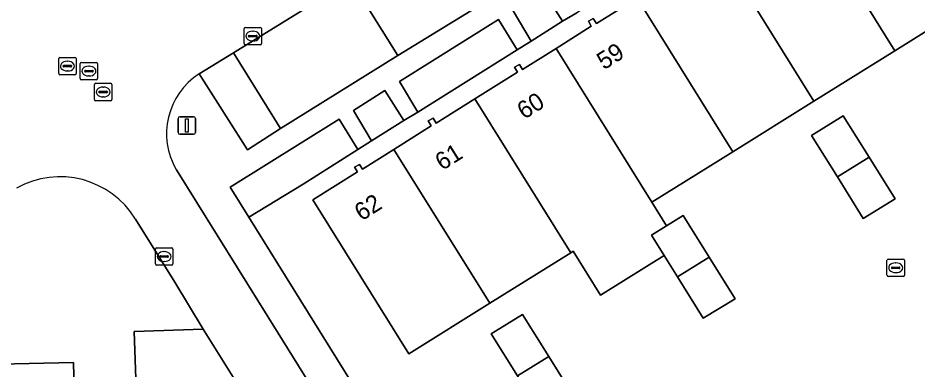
# Model space of a CAD drawing. Extents: x 159279 to 160377, y 384531 to 385888.
# Drawn here: x 159565 to 159616.5, y 385373 to 385393.1 of the extents above; entities that cross this region are included whole.
import ezdxf

# ---------------------------------------------------------------- set-up
doc = ezdxf.new("R2010")
doc.units = 0
for name, color, linetype in [('IMGEO_Erf', 7, 'Continuous'), ('IMGEO_Groenvoorziening', 7, 'Continuous'), ('IMGEO_Kolk', 7, 'Continuous'), ('IMGEO_Lichtmast', 7, 'Continuous'), ('IMGEO_Pand', 7, 'Continuous'), ('IMGEO_Pand_nummerreeks', 7, 'Continuous'), ('IMGEO_Parkeervlak_open', 7, 'Continuous'), ('IMGEO_Rijbaan_lokaal_open', 7, 'Continuous'), ('IMGEO_Rioolput', 7, 'Continuous'), ('IMGEO_Voetpad_open', 7, 'Continuous')]:
    doc.layers.add(name, color=color, linetype=linetype)

msp = doc.modelspace()

# ---------------------------------------------------------------- linework, layer by layer
at = {"layer": 'IMGEO_Erf'}
for points in [[(159618.299, 385406.825), (159615.233, 385404.838), (159614.425, 385404.357), (159612.653, 385403.242), (159611.823, 385402.754), (159606.026, 385399.124), (159605.217, 385398.626), (159603.488, 385397.537), (159602.685, 385397.049), (159596.937, 385393.44), (159596.126, 385392.953), (159594.332, 385391.818), (159593.53, 385391.325), (159587.842, 385387.757), (159587.041, 385387.276), (159585.193, 385386.115), (159584.403, 385385.615), (159581.276, 385383.634), (159578.171, 385381.737), (159603.097, 385341.65)], [(159619.789, 385394.155), (159615.151, 385391.265), (159610.512, 385388.375), (159605.874, 385385.485), (159601.236, 385382.595), (159602.079, 385381.242), (159603.029, 385381.833), (159604.515, 385379.462), (159606.012, 385377.074), (159604.172, 385375.956), (159602.696, 385378.331), (159601.942, 385379.544), (159598.3, 385377.276), (159596.734, 385379.79), (159596.597, 385379.705), (159591.959, 385376.815), (159587.321, 385373.925), (159581.834, 385382.737), (159584.379, 385384.33), (159584.213, 385384.611), (159584.5, 385384.764), (159584.679, 385384.486), (159586.475, 385385.617), (159588.605, 385386.959), (159588.438, 385387.246), (159588.718, 385387.406), (159588.898, 385387.12), (159591.113, 385388.507), (159593.55, 385390.034), (159593.377, 385390.328), (159593.652, 385390.486), (159593.834, 385390.199), (159595.751, 385391.398), (159597.771, 385392.661), (159597.602, 385392.957), (159597.878, 385393.114), (159598.06, 385392.822), (159600.39, 385394.286)]]:
    msp.add_lwpolyline(points, dxfattribs=at)
for points in [[(159613.333, 385381.672), (159611.857, 385384.047), (159610.38, 385386.422), (159612.19, 385387.549), (159613.676, 385385.178), (159615.173, 385382.79)], [(159595.337, 385373.771), (159596.844, 385371.345), (159595.031, 385370.248), (159593.539, 385372.658), (159592.047, 385375.067), (159593.841, 385376.178)]]:
    msp.add_lwpolyline(points, close=True, dxfattribs=at)
at = {"layer": 'IMGEO_Groenvoorziening'}
for points in [[(159588.467, 385398.112), (159584, 385395.308), (159586.7, 385390.996), (159591.213, 385393.765)], [(159594.332, 385391.818), (159596.126, 385392.953), (159595.062, 385394.659), (159593.291, 385393.538)], [(159593.53, 385391.325), (159592.467, 385393.05), (159586.797, 385389.507), (159587.842, 385387.757)], [(159577.283, 385391.144), (159575.334, 385389.941), (159578.099, 385385.588), (159579.982, 385386.809)], [(159585.193, 385386.115), (159587.041, 385387.276), (159585.961, 385388.984), (159584.163, 385387.847)], [(159581.276, 385383.634), (159584.403, 385385.615), (159583.33, 385387.349), (159577.095, 385383.467), (159578.171, 385381.737)]]:
    msp.add_lwpolyline(points, close=True, dxfattribs=at)
for points in [[(159571.718, 385371.954), (159571.613, 385375.211), (159575.546, 385375.339), (159573.925, 385378.018), (159571.683, 385381.626)], [(159562.201, 385373.298), (159568.132, 385373.423), (159568.197, 385371.059)]]:
    msp.add_lwpolyline(points, dxfattribs=at)
msp.add_arc((159567.357, 385378.983), 5.07, 31.4277, 119.3148, dxfattribs=at)
at = {"layer": 'IMGEO_Kolk'}
for p, q in [((159577.894, 385391.675), (159577.894, 385392.527)), ((159577.969, 385392.601), (159578.821, 385392.601)), ((159578.382, 385392.381), (159578.407, 385392.381)), ((159578.895, 385392.527), (159578.895, 385391.675)), ((159578.153, 385392.095), (159578.153, 385392.107)), ((159578.591, 385392.058), (159578.193, 385392.058)), ((159578.196, 385392.144), (159578.594, 385392.144)), ((159578.405, 385391.821), (159578.38, 385391.821)), ((159578.637, 385392.107), (159578.637, 385392.095)), ((159578.821, 385391.601), (159577.969, 385391.601)), ((159572.893, 385379.99), (159573.745, 385379.99)), ((159572.818, 385379.064), (159572.818, 385379.916)), ((159573.077, 385379.484), (159573.077, 385379.496)), ((159573.12, 385379.533), (159573.518, 385379.533)), ((159573.306, 385379.77), (159573.331, 385379.77)), ((159573.561, 385379.496), (159573.561, 385379.484)), ((159573.819, 385379.916), (159573.819, 385379.064)), ((159573.745, 385378.99), (159572.893, 385378.99)), ((159573.515, 385379.447), (159573.117, 385379.447)), ((159573.329, 385379.21), (159573.304, 385379.21)), ((159614.696, 385378.422), (159614.696, 385379.274)), ((159614.771, 385379.348), (159615.623, 385379.348)), ((159615.184, 385379.128), (159615.209, 385379.128)), ((159615.697, 385379.274), (159615.697, 385378.422)), ((159614.955, 385378.842), (159614.955, 385378.854)), ((159615.393, 385378.805), (159614.995, 385378.805)), ((159614.998, 385378.891), (159615.396, 385378.891)), ((159615.207, 385378.568), (159615.182, 385378.568)), ((159615.439, 385378.854), (159615.439, 385378.842)), ((159615.623, 385378.348), (159614.771, 385378.348))]:
    msp.add_line(p, q, dxfattribs=at)
for points in [[(159577.894, 385391.675), (159577.894, 385392.527)], [(159577.969, 385392.601), (159578.821, 385392.601)], [(159578.895, 385392.527), (159578.895, 385391.675)], [(159578.821, 385391.601), (159577.969, 385391.601)], [(159572.893, 385379.99), (159573.745, 385379.99)], [(159572.818, 385379.064), (159572.818, 385379.916)], [(159573.819, 385379.916), (159573.819, 385379.064)], [(159573.745, 385378.99), (159572.893, 385378.99)], [(159614.696, 385378.422), (159614.696, 385379.274)], [(159614.771, 385379.348), (159615.623, 385379.348)], [(159615.697, 385379.274), (159615.697, 385378.422)], [(159615.623, 385378.348), (159614.771, 385378.348)]]:
    msp.add_lwpolyline(points, dxfattribs=at)
for centre, radius, start, end in [((159577.971, 385392.525), 0.0765, 91.552, 178.448), ((159577.971, 385392.525), 0.0765, 91.552, 178.448), ((159578.819, 385392.525), 0.0765, 1.552, 88.448), ((159578.819, 385392.525), 0.0765, 1.552, 88.448), ((159578.193, 385392.104), 0.0403, 85.8775, 175.7526), ((159578.19, 385392.094), 0.0366, 178.938, 274.7102), ((159578.594, 385392.101), 0.043, 264.8664, 352.4533), ((159578.598, 385392.106), 0.0386, 1.7309, 96.639), ((159577.971, 385391.677), 0.0765, 181.552, 268.448), ((159577.971, 385391.677), 0.0765, 181.552, 268.448), ((159578.819, 385391.677), 0.0765, 271.552, 358.448), ((159578.819, 385391.677), 0.0765, 271.552, 358.448), ((159572.895, 385379.914), 0.0765, 91.552, 178.448), ((159572.895, 385379.914), 0.0765, 91.552, 178.448), ((159573.743, 385379.914), 0.0765, 1.552, 88.448), ((159573.743, 385379.914), 0.0765, 1.552, 88.448), ((159573.117, 385379.493), 0.0403, 85.8775, 175.7526), ((159573.114, 385379.483), 0.0366, 178.938, 274.7102), ((159573.518, 385379.49), 0.043, 264.8664, 352.4533), ((159573.522, 385379.495), 0.0386, 1.7309, 96.639), ((159572.895, 385379.066), 0.0765, 181.552, 268.448), ((159572.895, 385379.066), 0.0765, 181.552, 268.448), ((159573.743, 385379.066), 0.0765, 271.552, 358.448), ((159573.743, 385379.066), 0.0765, 271.552, 358.448), ((159614.773, 385379.272), 0.0765, 91.552, 178.448), ((159614.773, 385379.272), 0.0765, 91.552, 178.448), ((159615.621, 385379.272), 0.0765, 1.552, 88.448), ((159615.621, 385379.272), 0.0765, 1.552, 88.448), ((159614.995, 385378.851), 0.0403, 85.8775, 175.7526), ((159614.992, 385378.841), 0.0366, 178.938, 274.7102), ((159615.396, 385378.848), 0.043, 264.8664, 352.4533), ((159615.4, 385378.853), 0.0386, 1.7309, 96.639), ((159614.773, 385378.424), 0.0765, 181.552, 268.448), ((159614.773, 385378.424), 0.0765, 181.552, 268.448), ((159615.621, 385378.424), 0.0765, 271.552, 358.448), ((159615.621, 385378.424), 0.0765, 271.552, 358.448)]:
    msp.add_arc(centre, radius, start, end, dxfattribs=at)
for centre, major_axis, ratio, start_param, end_param in [((159578.381, 385392.101), (-0.387, 0.002), 0.722429, 4.712389, 7.853982), ((159578.406, 385392.101), (-0.39, 0.002), 0.717154, 1.570796, 4.712389), ((159573.305, 385379.49), (-0.387, 0.002), 0.722429, 4.712389, 7.853982), ((159573.33, 385379.49), (-0.39, 0.002), 0.717154, 1.570796, 4.712389), ((159615.183, 385378.848), (-0.387, 0.002), 0.722429, 4.712389, 7.853982), ((159615.208, 385378.848), (-0.39, 0.002), 0.717154, 1.570796, 4.712389)]:
    msp.add_ellipse(centre, major_axis=major_axis, ratio=ratio, start_param=start_param, end_param=end_param, dxfattribs=at)
at = {"layer": 'IMGEO_Lichtmast'}
for p, q in [((159574.117, 385386.588), (159574.117, 385387.388)), ((159574.117, 385387.388), (159574.117, 385386.588)), ((159574.217, 385387.488), (159575.007, 385387.488)), ((159575.007, 385387.488), (159574.217, 385387.488)), ((159575.107, 385387.388), (159575.107, 385386.588)), ((159575.107, 385386.588), (159575.107, 385387.388)), ((159575.007, 385386.488), (159574.217, 385386.488)), ((159574.217, 385386.488), (159575.007, 385386.488))]:
    msp.add_line(p, q, dxfattribs=at)
msp.add_lwpolyline([(159574.537, 385387.363), (159574.687, 385387.363), (159574.687, 385386.613), (159574.537, 385386.613), (159574.537, 385387.363)], dxfattribs=at)
for centre, start, end in [((159574.217, 385387.388), 90, 180), ((159574.217, 385387.388), 90, 180), ((159575.007, 385387.388), 0, 90), ((159575.007, 385387.388), 360, 90), ((159574.217, 385386.588), 180, 270), ((159574.217, 385386.588), 180, 270), ((159575.007, 385386.588), 270, 0), ((159575.007, 385386.588), 270, 0)]:
    msp.add_arc(centre, 0.1, start, end, dxfattribs=at)
at = {"layer": 'IMGEO_Pand'}
for points in [[(159614.291, 385402.979), (159612.139, 385401.63), (159611.958, 385401.92), (159611.741, 385401.79), (159611.928, 385401.501), (159610.412, 385400.559), (159609.657, 385400.082), (159615.151, 385391.265), (159619.789, 385394.155)], [(159609.657, 385400.082), (159607.211, 385398.538), (159607.028, 385398.831), (159606.761, 385398.672), (159606.936, 385398.382), (159605.024, 385397.183), (159610.512, 385388.375), (159615.151, 385391.265)], [(159605.024, 385397.183), (159602.988, 385395.906), (159602.806, 385396.199), (159602.534, 385396.036), (159602.721, 385395.75), (159600.39, 385394.286), (159605.874, 385385.485), (159610.512, 385388.375)], [(159600.39, 385394.286), (159598.06, 385392.822), (159597.878, 385393.114), (159597.602, 385392.957), (159597.771, 385392.661), (159595.751, 385391.398), (159601.236, 385382.595), (159605.874, 385385.485)], [(159595.751, 385391.398), (159593.834, 385390.199), (159593.652, 385390.486), (159593.377, 385390.328), (159593.55, 385390.034), (159591.113, 385388.507), (159596.597, 385379.705), (159596.734, 385379.79), (159598.3, 385377.276), (159601.942, 385379.544), (159601.219, 385380.706), (159602.079, 385381.242), (159601.236, 385382.595)], [(159591.113, 385388.507), (159588.898, 385387.12), (159588.718, 385387.406), (159588.438, 385387.246), (159588.605, 385386.959), (159586.475, 385385.617), (159591.959, 385376.815), (159596.597, 385379.705)], [(159610.38, 385386.422), (159611.857, 385384.047), (159613.676, 385385.178), (159612.19, 385387.549)], [(159586.475, 385385.617), (159584.679, 385384.486), (159584.5, 385384.764), (159584.213, 385384.611), (159584.379, 385384.33), (159581.834, 385382.737), (159587.321, 385373.925), (159591.959, 385376.815)], [(159613.676, 385385.178), (159611.857, 385384.047), (159613.333, 385381.672), (159615.173, 385382.79)], [(159603.029, 385381.833), (159602.079, 385381.242), (159601.219, 385380.706), (159601.942, 385379.544), (159602.696, 385378.331), (159604.515, 385379.462)], [(159604.515, 385379.462), (159602.696, 385378.331), (159604.172, 385375.956), (159606.012, 385377.074)], [(159592.047, 385375.067), (159593.539, 385372.658), (159595.337, 385373.771), (159593.841, 385376.178)], [(159595.337, 385373.771), (159593.539, 385372.658), (159595.031, 385370.248), (159596.844, 385371.345)]]:
    msp.add_lwpolyline(points, close=True, dxfattribs=at)
at = {"layer": 'IMGEO_Parkeervlak_open'}
for points in [[(159586.7, 385390.996), (159584, 385395.308), (159577.283, 385391.144), (159579.982, 385386.809)], [(159575.546, 385375.339), (159571.613, 385375.211), (159571.718, 385371.954), (159573.183, 385371.973), (159573.27, 385369.416), (159574.744, 385369.461), (159574.84, 385366.903), (159576.201, 385366.921), (159576.289, 385364.602), (159582.127, 385364.81)], [(159562.201, 385373.298), (159567.323, 385365.147), (159571.242, 385365.295), (159571.134, 385368.581), (159569.625, 385368.535), (159569.538, 385371.09), (159568.197, 385371.059), (159568.132, 385373.423)]]:
    msp.add_lwpolyline(points, close=True, dxfattribs=at)
at = {"layer": 'IMGEO_Rijbaan_lokaal_open'}
for points in [[(159575.334, 385389.941), (159577.283, 385391.144), (159584, 385395.308), (159588.467, 385398.112), (159597.442, 385403.674), (159601.486, 385406.201), (159610.422, 385411.774), (159611.731, 385412.583), (159608.104, 385417.162), (159595.737, 385409.456), (159594.718, 385408.821), (159586.072, 385403.434), (159585.051, 385402.798), (159580.845, 385400.177), (159579.812, 385399.534), (159572.286, 385394.844)], [(159597.608, 385346.585), (159594.972, 385350.822), (159574.018, 385384.446)], [(159571.683, 385381.626), (159573.925, 385378.018), (159575.546, 385375.339), (159582.127, 385364.81), (159583.549, 385362.552), (159590.116, 385351.973), (159591.531, 385349.672), (159598.131, 385339.143), (159598.867, 385337.949), (159599.289, 385338.209), (159600.372, 385336.757), (159600.453, 385336.627), (159603.728, 385338.622), (159603.631, 385338.78), (159602.195, 385341.102)]]:
    msp.add_lwpolyline(points, dxfattribs=at)
for centre, radius, start, end in [((159577.537, 385386.508), 4.079, 122.6945, 210.3692), ((159567.357, 385378.983), 5.07, 31.4277, 119.3148)]:
    msp.add_arc(centre, radius, start, end, dxfattribs=at)
at = {"layer": 'IMGEO_Rioolput'}
for p, q in [((159567.284, 385389.96), (159567.284, 385390.812)), ((159567.359, 385390.886), (159568.211, 385390.886)), ((159568.285, 385390.812), (159568.285, 385389.96)), ((159567.543, 385390.38), (159567.543, 385390.392)), ((159567.981, 385390.343), (159567.583, 385390.343)), ((159567.586, 385390.429), (159567.984, 385390.429)), ((159567.772, 385390.666), (159567.797, 385390.666)), ((159568.027, 385390.392), (159568.027, 385390.38)), ((159568.513, 385389.673), (159568.513, 385390.525)), ((159568.588, 385390.599), (159569.44, 385390.599)), ((159569.001, 385390.379), (159569.026, 385390.379)), ((159569.514, 385390.525), (159569.514, 385389.673)), ((159568.211, 385389.886), (159567.359, 385389.886)), ((159567.795, 385390.106), (159567.77, 385390.106)), ((159568.772, 385390.093), (159568.772, 385390.105)), ((159569.21, 385390.056), (159568.812, 385390.056)), ((159568.815, 385390.142), (159569.213, 385390.142)), ((159569.024, 385389.819), (159568.999, 385389.819)), ((159569.256, 385390.105), (159569.256, 385390.093)), ((159569.44, 385389.599), (159568.588, 385389.599)), ((159569.329, 385388.475), (159569.329, 385389.327)), ((159569.404, 385389.401), (159570.256, 385389.401)), ((159570.33, 385389.327), (159570.33, 385388.475)), ((159569.588, 385388.895), (159569.588, 385388.907)), ((159570.026, 385388.858), (159569.628, 385388.858)), ((159569.631, 385388.944), (159570.029, 385388.944)), ((159569.817, 385389.181), (159569.842, 385389.181)), ((159570.072, 385388.907), (159570.072, 385388.895)), ((159570.256, 385388.401), (159569.404, 385388.401)), ((159569.84, 385388.621), (159569.815, 385388.621))]:
    msp.add_line(p, q, dxfattribs=at)
for points in [[(159567.284, 385389.96), (159567.284, 385390.812)], [(159567.359, 385390.886), (159568.211, 385390.886)], [(159568.285, 385390.812), (159568.285, 385389.96)], [(159568.513, 385389.673), (159568.513, 385390.525)], [(159568.588, 385390.599), (159569.44, 385390.599)], [(159569.514, 385390.525), (159569.514, 385389.673)], [(159568.211, 385389.886), (159567.359, 385389.886)], [(159569.44, 385389.599), (159568.588, 385389.599)], [(159569.329, 385388.475), (159569.329, 385389.327)], [(159569.404, 385389.401), (159570.256, 385389.401)], [(159570.33, 385389.327), (159570.33, 385388.475)], [(159570.256, 385388.401), (159569.404, 385388.401)]]:
    msp.add_lwpolyline(points, dxfattribs=at)
for centre, radius, start, end in [((159567.361, 385390.81), 0.0765, 91.552, 178.448), ((159567.361, 385390.81), 0.0765, 91.552, 178.448), ((159568.209, 385390.81), 0.0765, 1.552, 88.448), ((159568.209, 385390.81), 0.0765, 1.552, 88.448), ((159567.583, 385390.389), 0.0403, 85.8775, 175.7526), ((159567.58, 385390.379), 0.0366, 178.938, 274.7102), ((159567.984, 385390.386), 0.043, 264.8664, 352.4533), ((159567.988, 385390.391), 0.0386, 1.7309, 96.639), ((159568.59, 385390.523), 0.0765, 91.552, 178.448), ((159568.59, 385390.523), 0.0765, 91.552, 178.448), ((159569.438, 385390.523), 0.0765, 1.552, 88.448), ((159569.438, 385390.523), 0.0765, 1.552, 88.448), ((159567.361, 385389.962), 0.0765, 181.552, 268.448), ((159567.361, 385389.962), 0.0765, 181.552, 268.448), ((159568.209, 385389.962), 0.0765, 271.552, 358.448), ((159568.209, 385389.962), 0.0765, 271.552, 358.448), ((159568.812, 385390.102), 0.0403, 85.8775, 175.7526), ((159568.809, 385390.092), 0.0366, 178.938, 274.7102), ((159569.213, 385390.099), 0.043, 264.8664, 352.4533), ((159569.217, 385390.104), 0.0386, 1.7309, 96.639), ((159568.59, 385389.675), 0.0765, 181.552, 268.448), ((159568.59, 385389.675), 0.0765, 181.552, 268.448), ((159569.406, 385389.325), 0.0765, 91.552, 178.448), ((159569.406, 385389.325), 0.0765, 91.552, 178.448), ((159569.438, 385389.675), 0.0765, 271.552, 358.448), ((159569.438, 385389.675), 0.0765, 271.552, 358.448), ((159570.254, 385389.325), 0.0765, 1.552, 88.448), ((159570.254, 385389.325), 0.0765, 1.552, 88.448), ((159569.628, 385388.904), 0.0403, 85.8775, 175.7526), ((159569.625, 385388.894), 0.0366, 178.938, 274.7102), ((159570.029, 385388.901), 0.043, 264.8664, 352.4533), ((159570.033, 385388.906), 0.0386, 1.7309, 96.639), ((159569.406, 385388.477), 0.0765, 181.552, 268.448), ((159569.406, 385388.477), 0.0765, 181.552, 268.448), ((159570.254, 385388.477), 0.0765, 271.552, 358.448), ((159570.254, 385388.477), 0.0765, 271.552, 358.448)]:
    msp.add_arc(centre, radius, start, end, dxfattribs=at)
for centre, major_axis, ratio, start_param, end_param in [((159567.771, 385390.386), (-0.387, 0.002), 0.722429, 4.712389, 7.853982), ((159567.796, 385390.386), (-0.39, 0.002), 0.717154, 1.570796, 4.712389), ((159569, 385390.099), (-0.387, 0.002), 0.722429, 4.712389, 7.853982), ((159569.025, 385390.099), (-0.39, 0.002), 0.717154, 1.570796, 4.712389), ((159569.816, 385388.901), (-0.387, 0.002), 0.722429, 4.712389, 7.853982), ((159569.841, 385388.901), (-0.39, 0.002), 0.717154, 1.570796, 4.712389)]:
    msp.add_ellipse(centre, major_axis=major_axis, ratio=ratio, start_param=start_param, end_param=end_param, dxfattribs=at)
at = {"layer": 'IMGEO_Voetpad_open'}
for points in [[(159594.081, 385409.784), (159594.718, 385408.821), (159595.737, 385409.456), (159595.145, 385410.429), (159611.896, 385420.887), (159612.555, 385420.073), (159619.562, 385411.42), (159613.145, 385407.469), (159604.234, 385401.878), (159600.119, 385399.374), (159591.213, 385393.765), (159586.7, 385390.996), (159579.982, 385386.809), (159578.099, 385385.588), (159575.334, 385389.941)], [(159595.062, 385394.659), (159596.126, 385392.953), (159596.937, 385393.44)], [(159603.097, 385341.65), (159578.171, 385381.737), (159577.095, 385383.467), (159583.33, 385387.349), (159584.403, 385385.615), (159585.193, 385386.115), (159584.163, 385387.847), (159585.961, 385388.984), (159587.041, 385387.276), (159587.842, 385387.757), (159586.797, 385389.507), (159592.467, 385393.05), (159593.53, 385391.325), (159594.332, 385391.818), (159593.291, 385393.538)], [(159574.018, 385384.446), (159594.972, 385350.822), (159597.608, 385346.585)]]:
    msp.add_lwpolyline(points, dxfattribs=at)
msp.add_arc((159577.537, 385386.508), 4.079, 122.6945, 210.3692, dxfattribs=at)

# ---------------------------------------------------------------- texts
at = {"layer": 'IMGEO_Pand_nummerreeks'}
for s, rotation, p in [('59', 32.1372, (159598.491, 385390.141)), ('60', 32.0226, (159593.925, 385387.307)), ('61', 32.0627, (159589.235, 385384.381)), ('62', 32.206, (159584.618, 385381.494))]:
    msp.add_text(s, height=1, rotation=rotation, dxfattribs=at).set_placement(p)

doc.saveas('drawing.dxf')
